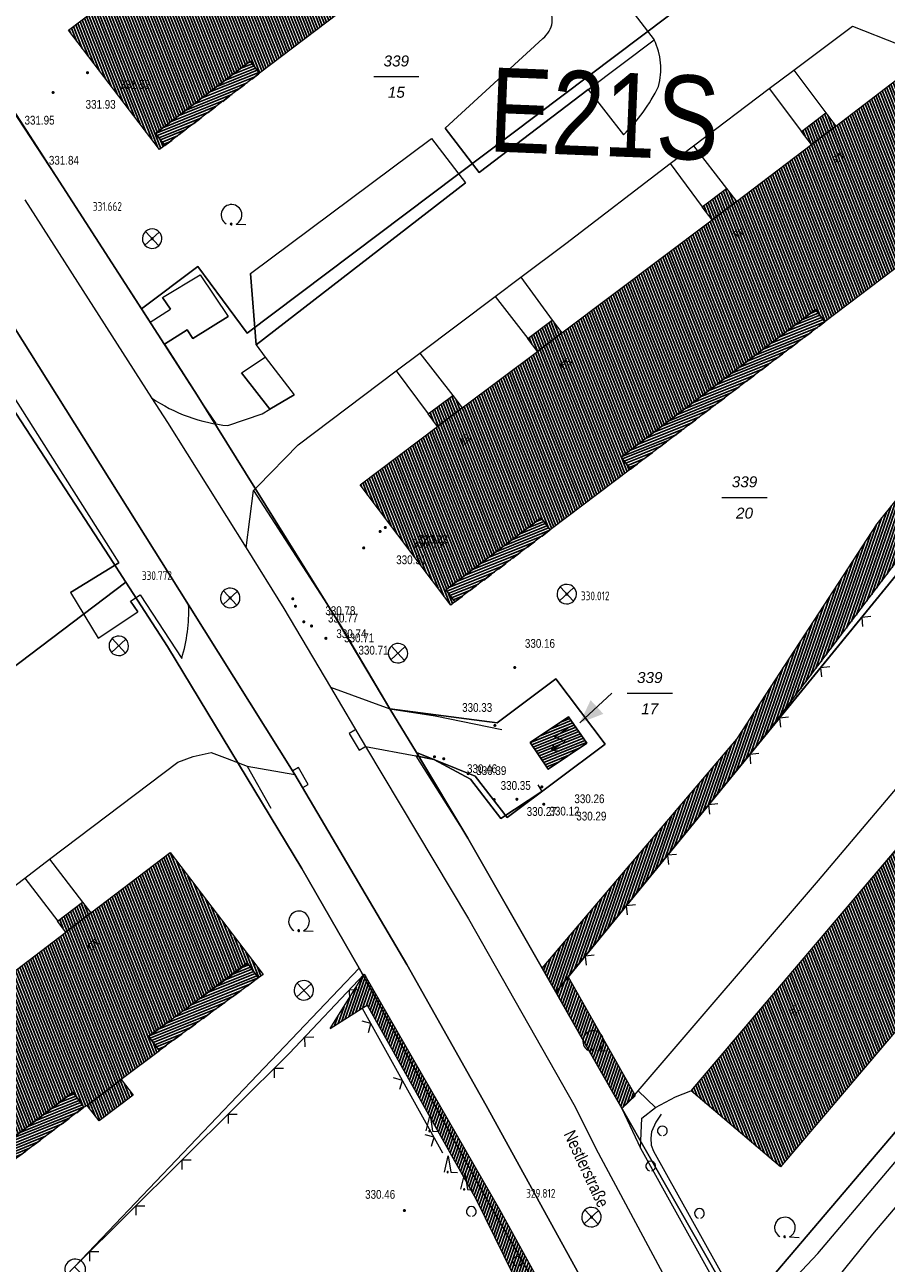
# Model space of a CAD drawing. Header units: metres. Extents: x 345144 to 348639, y 5629211 to 5635235.
# Tile 946 of 1056: x 347584 to 347650, y 5630982 to 5631077. Entities that reach past the tile are written whole.
import ezdxf
from ezdxf.enums import TextEntityAlignment as Align

# ---------------------------------------------------------------- set-up
doc = ezdxf.new("R2010")
doc.units = ezdxf.units.M
doc.header["$MEASUREMENT"] = 0
doc.linetypes.add('4_4', pattern=[1.4, 0.7, -0.7])
for name, color, linetype in [('011 Gebäude', 7, 'Continuous'), ('011 Gebäude Ausg.', 7, 'Continuous'), ('028 Geländeform', 7, 'Continuous'), ('028 Geländeform Ausg.', 7, 'Continuous'), ('065-066 Ver_Entsorgung', 7, 'Continuous'), ('065-066 Ver_Entsorgung Ausg.', 7, 'Continuous'), ('081-083 Topographie', 7, 'Continuous'), ('AX Flurstück', 7, 'Continuous'), ('AX Gebäude', 7, 'Continuous'), ('Blatt', 7, 'Continuous'), ('Definitionslinie', 7, 'Continuous'), ('MG Präsentationsobjekt - Linie', 7, 'Continuous'), ('Präsentationsobjekt -Text (punktförmig)', 7, 'Continuous'), ('Strasse Lokation', 7, 'Continuous')]:
    doc.layers.add(name, color=color, linetype=linetype)
doc.styles.add('ARIAL', font='arial.ttf', dxfattribs={"height": 1})
doc.styles.add('ARIALIT', font='ariali.ttf', dxfattribs={"height": 1})
doc.styles.add('DIN-6776-IT', font='txt', dxfattribs={"height": 1})
pattern_1 = [(201.882352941, (0, 0), (0.074540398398, -0.185590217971), [])]
pattern_2 = [(250.9552151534, (0, 0), (0.1890527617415, -0.065261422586), [])]
pattern_3 = [(111.5294117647, (0, 0), (-0.186045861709, -0.07339575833), [])]

# ---------------------------------------------------------------- blocks, each defined once
blk = doc.blocks.new('alk_3504_nrw')
at = {"color": 134, "lineweight": 5, "true_color": 0x00b2b2, "flags": 128}
for points in [[(-0.729333, -0.684), (-0.707333, -0.707333), (0.707333, 0.707333)], [(-0.707333, 0.707333), (0.707333, -0.707333)]]:
    blk.add_lwpolyline(points, dxfattribs=at)
at = {"color": 134, "lineweight": 5, "true_color": 0x00b2b2}
for start, end in [(90, -90), (-90, 90)]:
    blk.add_arc((0, 0), 1, start, end, dxfattribs=at)
blk = doc.blocks.new('alk_043x_nrw')
h = blk.add_hatch(color=7)
edge = h.paths.add_edge_path(flags=0)
edge.add_arc((0, 0), 1, 180, 360, ccw=False)
edge.add_arc((0, 0), 1, 0, 180, ccw=False)
blk = doc.blocks.new('alk_7100_nrwx2')
at = {"true_color": 0x2e2e2e}
h = blk.add_hatch(color=250, dxfattribs=at)
edge = h.paths.add_edge_path(flags=0)
edge.add_arc((0.024073, -0.597267), 0.057254, 180, 360, ccw=False)
edge.add_arc((0.024073, -0.597267), 0.057255, 0, 180, ccw=False)
at = {"color": 250, "lineweight": 5, "true_color": 0x2e2e2e, "flags": 128}
blk.add_lwpolyline([(0.349382, -0.597267), (1, -0.597267)], dxfattribs=at)
at = {"color": 250, "lineweight": 5, "true_color": 0x2e2e2e}
for centre, radius, start, end in [((0.024073, 0.012362), 0.690995, -61.91481688, -118.08518312), ((0.024073, -0.597267), 0.057255, 0, 180), ((0.024073, -0.597267), 0.057254, 180, 0)]:
    blk.add_arc(centre, radius, start, end, dxfattribs=at)
blk = doc.blocks.new('alk_7200_nrwx2')
at = {"true_color": 0x2e2e2e}
h = blk.add_hatch(color=250, dxfattribs=at)
edge = h.paths.add_edge_path(flags=0)
edge.add_arc((-0.020544, -0.388118), 0.055525, 180, 360, ccw=False)
edge.add_arc((-0.020544, -0.388118), 0.055525, 0, 180, ccw=False)
at = {"color": 250, "lineweight": 5, "true_color": 0x2e2e2e, "flags": 128}
blk.add_lwpolyline([(-0.298168, -0.388118), (-0.020544, 1), (0.257079, -0.388118), (0.812326, -0.388118)], dxfattribs=at)
blk.add_lwpolyline([(-0.298168, -0.388118), (-0.020544, 1), (0.257079, -0.388118), (0.812326, -0.388118)], dxfattribs=at)
at = {"color": 250, "lineweight": 5, "true_color": 0x2e2e2e}
for start, end in [(0, 180), (180, 0)]:
    blk.add_arc((-0.020544, -0.388118), 0.055525, start, end, dxfattribs=at)
blk = doc.blocks.new('swc_strasseneinlauf')
at = {"color": 7, "lineweight": 5, "flags": 128}
blk.add_lwpolyline([(-1, 0), (-1, -0.666667), (1, -0.666667), (1, 0)], dxfattribs=at)
blk = doc.blocks.new('alk_3444_nrwx0')
at = {"color": 7, "lineweight": 5, "flags": 128}
for points in [[(0, 0), (0, 0.625), (-0.375, 0.375), (-0.375, 1)], [(-0.15, 0.2), (0, 0), (0.15, 0.2)]]:
    blk.add_lwpolyline(points, dxfattribs=at)

msp = doc.modelspace()

# ---------------------------------------------------------------- hatches: boundary and pattern name
at = {"layer": '011 Gebäude', "true_color": 0x8f8f8f}
h = msp.add_hatch(dxfattribs=at)
h.set_pattern_fill('_USER', color=252, scale=0.2, angle=201.88235294, style=0, pattern_type=0)
h.set_pattern_definition(pattern_1)
h.paths.add_polyline_path([(347601.612, 5631073.006), (347594.329, 5631067.442), (347594.329, 5631067.442), (347593.611, 5631068.383), (347593.611, 5631068.383), (347600.896, 5631073.945), (347600.896, 5631073.945)], flags=0)
h = msp.add_hatch(dxfattribs=at)
h.set_pattern_fill('_USER', color=252, scale=0.2, angle=201.88235294, style=0, pattern_type=0)
h.set_pattern_definition(pattern_1)
h.paths.add_polyline_path([(347645.057, 5631053.886), (347630.106, 5631042.551), (347630.106, 5631042.551), (347629.391, 5631043.494), (347629.391, 5631043.494), (347644.342, 5631054.83), (347644.342, 5631054.83)], flags=0)
h = msp.add_hatch(dxfattribs=at)
h.set_pattern_fill('_USER', color=252, scale=0.2, angle=201.88235294, style=0, pattern_type=0)
h.set_pattern_definition(pattern_1)
h.paths.add_polyline_path([(347616.614, 5631032.35), (347615.914, 5631033.276), (347615.914, 5631033.276), (347623.241, 5631038.812), (347623.241, 5631038.812), (347623.942, 5631037.885), (347623.942, 5631037.885)], flags=0)
h = msp.add_hatch(dxfattribs=at)
h.set_pattern_fill('_USER', color=252, scale=0.2, angle=201.88235294, style=0, pattern_type=0)
h.set_pattern_definition(pattern_1)
h.paths.add_polyline_path([(347623.796, 5631019.496), (347622.415, 5631021.539), (347625.353, 5631023.528), (347626.758, 5631021.496)], flags=0)
h = msp.add_hatch(dxfattribs=at)
h.set_pattern_fill('_USER', color=252, scale=0.2, angle=201.88235294, style=0, pattern_type=0)
h.set_pattern_definition(pattern_1)
h.paths.add_polyline_path([(347601.517, 5631003.44), (347593.895, 5630997.848), (347593.895, 5630997.848), (347593.078, 5630998.956), (347593.078, 5630998.956), (347600.692, 5631004.562), (347600.692, 5631004.562)], flags=0)
h = msp.add_hatch(dxfattribs=at)
h.set_pattern_fill('_USER', color=252, scale=0.2, angle=201.88235294, style=0, pattern_type=0)
h.set_pattern_definition(pattern_1)
h.paths.add_polyline_path([(347588.112, 5630993.496), (347573.035, 5630982.105), (347573.035, 5630982.105), (347572.199, 5630983.201), (347572.199, 5630983.201), (347587.288, 5630994.649), (347587.288, 5630994.649)], flags=0)
at = {"layer": '028 Geländeform', "true_color": 0xb27500}
h = msp.add_hatch(dxfattribs=at)
h.set_pattern_fill('_USER', color=44, scale=0.2, angle=250.95521515, style=0, pattern_type=0)
h.set_pattern_definition(pattern_2)
h.paths.add_polyline_path([(347640.574, 5631022.204), (347625.338, 5631003.535), (347625.338, 5631003.535), (347630.441, 5630994.457), (347630.441, 5630994.457), (347629.459, 5630993.411), (347629.459, 5630993.411), (347627.515, 5630996.825), (347627.515, 5630996.825), (347624.367, 5631002.346), (347624.367, 5631002.346), (347623.317, 5631004.184), (347623.317, 5631004.184), (347638.28, 5631021.797), (347638.28, 5631021.797), (347649.076, 5631038.361), (347649.076, 5631038.361), (347671.283, 5631066.035), (347671.283, 5631066.035), (347675.767, 5631071.668), (347675.767, 5631071.668), (347686.435, 5631085.255), (347686.435, 5631085.255), (347684.793, 5631087.628), (347684.793, 5631087.628), (347683.219, 5631089.903), (347683.219, 5631089.903), (347685.709, 5631091.761), (347685.709, 5631091.761), (347687.533, 5631093.123), (347687.533, 5631093.123), (347688.948, 5631089.8), (347688.948, 5631089.8), (347690.342, 5631086.526), (347690.342, 5631086.526), (347690.443, 5631085.88), (347690.443, 5631085.88), (347690.415, 5631085.415), (347690.415, 5631085.415), (347690.38, 5631084.824), (347690.38, 5631084.824), (347690.126, 5631083.75), (347690.126, 5631083.75), (347689.855, 5631082.798), (347689.855, 5631082.798), (347689.48, 5631082.126), (347689.48, 5631082.126), (347688.796, 5631081.373), (347688.796, 5631081.373), (347686.577, 5631078.932), (347686.577, 5631078.932), (347680.019, 5631071.718), (347680.019, 5631071.718), (347668.871, 5631058.162), (347668.871, 5631058.162), (347662.284, 5631049.791), (347662.284, 5631049.791), (347655.766, 5631041.78), (347655.766, 5631041.78), (347651.384, 5631036.535), (347651.384, 5631036.535)], flags=0)
h = msp.add_hatch(dxfattribs=at)
h.set_pattern_fill('_USER', color=44, scale=0.2, angle=250.95521515, style=0, pattern_type=0)
h.set_pattern_definition(pattern_2)
h.paths.add_polyline_path([(347626.948, 5630968.682), (347625.478, 5630971.683), (347625.478, 5630971.683), (347623.274, 5630976.182), (347623.274, 5630976.182), (347618.237, 5630986.466), (347618.237, 5630986.466), (347609.874, 5631001.358), (347609.874, 5631001.358), (347609.502, 5631001.123), (347609.502, 5631001.123), (347607.04, 5630999.546), (347607.04, 5630999.546), (347609.657, 5631003.729), (347609.657, 5631003.729), (347609.801, 5631003.478), (347609.801, 5631003.478), (347611.46, 5631000.589), (347611.46, 5631000.589), (347620.044, 5630985.637), (347620.044, 5630985.637), (347626.649, 5630973.621), (347626.649, 5630973.621)], flags=0)
at = {"layer": 'AX Gebäude', "true_color": 0x4f4f4f}
h = msp.add_hatch(dxfattribs=at)
h.set_pattern_fill('_USER', color=251, scale=0.2, angle=111.52941176, style=0, pattern_type=0)
h.set_pattern_definition(pattern_3)
h.paths.add_polyline_path([(347594.81, 5631082.308), (347600.542, 5631086.639), (347602.434, 5631088.072), (347613.958, 5631096.824), (347615.9, 5631098.29), (347621.591, 5631102.584), (347623.488, 5631104.011), (347629.502, 5631108.558), (347636.473, 5631099.339), (347636.013, 5631098.993), (347635.3, 5631099.946), (347628.088, 5631094.542), (347628.799, 5631093.594), (347622.557, 5631088.897), (347621.825, 5631089.863), (347606.881, 5631078.543), (347607.615, 5631077.575), (347601.612, 5631073.006), (347600.896, 5631073.944), (347593.611, 5631068.382), (347594.329, 5631067.442), (347593.927, 5631067.135), (347586.925, 5631076.305), (347592.918, 5631080.88)], flags=0)
h = msp.add_hatch(dxfattribs=at)
h.set_pattern_fill('_USER', color=251, scale=0.2, angle=111.52941176, style=0, pattern_type=0)
h.set_pattern_definition(pattern_3)
h.paths.add_polyline_path([(347615.291, 5631045.852), (347617.17, 5631047.266), (347622.96, 5631051.615), (347624.847, 5631053.032), (347636.4, 5631061.725), (347638.268, 5631063.134), (347644.036, 5631067.518), (347645.901, 5631068.947), (347651.895, 5631073.526), (347658.876, 5631064.316), (347658.506, 5631064.038), (347657.787, 5631064.993), (347650.462, 5631059.469), (347651.18, 5631058.516), (347645.057, 5631053.886), (347644.342, 5631054.83), (347629.391, 5631043.494), (347630.106, 5631042.551), (347623.942, 5631037.885), (347623.241, 5631038.812), (347615.914, 5631033.276), (347616.614, 5631032.35), (347616.3, 5631032.113), (347609.331, 5631041.362)], flags=0)
h = msp.add_hatch(dxfattribs=at)
h.set_pattern_fill('_USER', color=251, scale=0.2, angle=111.52941176, style=0, pattern_type=0)
h.set_pattern_definition(pattern_3)
h.paths.add_polyline_path([(347643.266, 5631068.523), (347645.126, 5631069.958), (347645.901, 5631068.947), (347644.036, 5631067.518)], flags=0)
h = msp.add_hatch(dxfattribs=at)
h.set_pattern_fill('_USER', color=251, scale=0.2, angle=111.52941176, style=0, pattern_type=0)
h.set_pattern_definition(pattern_3)
h.paths.add_polyline_path([(347635.636, 5631062.739), (347637.505, 5631064.144), (347638.268, 5631063.134), (347636.4, 5631061.725)], flags=0)
h = msp.add_hatch(dxfattribs=at)
h.set_pattern_fill('_USER', color=251, scale=0.2, angle=111.52941176, style=0, pattern_type=0)
h.set_pattern_definition(pattern_3)
h.paths.add_polyline_path([(347622.216, 5631052.607), (347624.105, 5631054.021), (347624.847, 5631053.032), (347622.96, 5631051.615)], flags=0)
h = msp.add_hatch(dxfattribs=at)
h.set_pattern_fill('_USER', color=251, scale=0.2, angle=111.52941176, style=0, pattern_type=0)
h.set_pattern_definition(pattern_3)
h.paths.add_polyline_path([(347614.576, 5631046.803), (347616.454, 5631048.218), (347617.17, 5631047.266), (347615.291, 5631045.852)], flags=0)
h = msp.add_hatch(dxfattribs=at)
h.set_pattern_fill('_USER', color=251, scale=0.2, angle=111.52941176, style=0, pattern_type=0)
h.set_pattern_definition(pattern_3)
h.paths.add_polyline_path([(347634.767, 5630994.769), (347661.979, 5631026.807), (347668.843, 5631020.983), (347641.654, 5630988.915)], flags=0)
h = msp.add_hatch(dxfattribs=at)
h.set_pattern_fill('_USER', color=251, scale=0.2, angle=111.52941176, style=0, pattern_type=0)
h.set_pattern_definition(pattern_3)
h.paths.add_polyline_path([(347567.344, 5630992.258), (347579.112, 5631001.162), (347580.97, 5631002.578), (347586.727, 5631006.969), (347588.648, 5631008.434), (347594.733, 5631013.076), (347601.878, 5631003.71), (347601.528, 5631003.444), (347600.646, 5631004.607), (347593.11, 5630998.899), (347593.909, 5630997.845), (347590.979, 5630995.621), (347588.365, 5630993.637), (347588.13, 5630993.509), (347587.25, 5630994.661), (347572.217, 5630983.174), (347573.051, 5630982.085), (347570.01, 5630979.754), (347567.385, 5630977.739), (347566.757, 5630977.258), (347565.97, 5630978.283), (347558.722, 5630972.72), (347559.55, 5630971.641), (347559.144, 5630971.332), (347552.03, 5630980.697), (347557.854, 5630985.12), (347559.708, 5630986.515), (347565.54, 5630990.901)], flags=0)
h = msp.add_hatch(dxfattribs=at)
h.set_pattern_fill('_USER', color=251, scale=0.2, angle=111.52941176, style=0, pattern_type=0)
h.set_pattern_definition(pattern_3)
h.paths.add_polyline_path([(347586.727, 5631006.969), (347586.093, 5631007.8), (347588.014, 5631009.265), (347588.648, 5631008.434)], flags=0)
h = msp.add_hatch(dxfattribs=at)
h.set_pattern_fill('_USER', color=251, scale=0.2, angle=111.52941176, style=0, pattern_type=0)
h.set_pattern_definition(pattern_3)
h.paths.add_polyline_path([(347588.365, 5630993.637), (347590.979, 5630995.621), (347591.884, 5630994.429), (347589.271, 5630992.444)], flags=0)
at = {"layer": 'MG Präsentationsobjekt - Linie', "true_color": 0x5e5e5e}
msp.add_hatch(color=251, dxfattribs=at).paths.add_polyline_path([(347627.050182, 5631024.797803), (347628.031789, 5631023.744214), (347626.224, 5631023.044)], flags=0)

# ---------------------------------------------------------------- linework, layer by layer
at = {"layer": '011 Gebäude', "color": 251, "linetype": 'Continuous', "lineweight": 13, "true_color": 0x4f4f4f, "flags": 128}
for points in [[(347601.612, 5631073.006), (347594.329, 5631067.442), (347594.329, 5631067.442), (347593.611, 5631068.383), (347593.611, 5631068.383), (347600.896, 5631073.945), (347600.896, 5631073.945), (347601.612, 5631073.006)], [(347645.057, 5631053.886), (347630.106, 5631042.551), (347630.106, 5631042.551), (347629.391, 5631043.494), (347629.391, 5631043.494), (347644.342, 5631054.83), (347644.342, 5631054.83), (347645.057, 5631053.886)], [(347616.614, 5631032.35), (347615.914, 5631033.276), (347615.914, 5631033.276), (347623.241, 5631038.812), (347623.241, 5631038.812), (347623.942, 5631037.885), (347623.942, 5631037.885), (347616.614, 5631032.35)], [(347623.796, 5631019.496), (347622.415, 5631021.539), (347625.353, 5631023.528), (347626.758, 5631021.496), (347623.796, 5631019.496)], [(347601.517, 5631003.44), (347593.895, 5630997.848), (347593.895, 5630997.848), (347593.078, 5630998.956), (347593.078, 5630998.956), (347600.692, 5631004.562), (347600.692, 5631004.562), (347601.517, 5631003.44)], [(347588.112, 5630993.496), (347573.035, 5630982.105), (347573.035, 5630982.105), (347572.199, 5630983.201), (347572.199, 5630983.201), (347587.288, 5630994.649), (347587.288, 5630994.649), (347588.112, 5630993.496)]]:
    msp.add_lwpolyline(points, dxfattribs=at)
at = {"layer": '081-083 Topographie', "color": 7, "linetype": 'Continuous', "lineweight": 5, "flags": 128}
for points in [[(347631.996, 5630969.572), (347631.078, 5630971.685), (347631.078, 5630971.685), (347619.017, 5630993.619), (347619.017, 5630993.619), (347612.94, 5631004.465), (347612.94, 5631004.465), (347604.327, 5631019.087), (347604.327, 5631019.087), (347596.158, 5631032.126), (347596.158, 5631032.126), (347581.297, 5631055.771), (347581.297, 5631055.771), (347571.498, 5631070.376), (347571.498, 5631070.376), (347569.412, 5631073.488), (347569.412, 5631073.488), (347554.327, 5631096.194), (347554.327, 5631096.194), (347545.18, 5631109.15)], [(347635.502, 5631077.959), (347630.651, 5631084.248), (347630.651, 5631084.248), (347627.249, 5631081.693), (347627.249, 5631081.693), (347631.932, 5631075.567)], [(347625.338, 5631003.535), (347640.574, 5631022.204), (347640.574, 5631022.204), (347655.202, 5631040.126), (347655.202, 5631040.126), (347687.889, 5631080.179)], [(347642.662, 5631073.24), (347647.174, 5631076.629), (347647.174, 5631076.629), (347650.69, 5631075.249), (347650.69, 5631075.249), (347651.895, 5631073.526)], [(347626.851, 5631071.75), (347618.475, 5631065.362), (347618.475, 5631065.362), (347615.87, 5631068.775), (347615.87, 5631068.775), (347623.38, 5631075.682)], [(347626.851, 5631071.75), (347631.932, 5631075.567)], [(347580.127, 5631074.083), (347585.987, 5631065.056), (347585.987, 5631065.056), (347586.324, 5631064.538), (347586.324, 5631064.538), (347593.204, 5631053.874), (347593.204, 5631053.874), (347594.759, 5631054.853), (347594.759, 5631054.853), (347594.16, 5631055.767), (347594.16, 5631055.767), (347597.051, 5631057.513), (347597.051, 5631057.513), (347599.206, 5631054.294), (347599.206, 5631054.294), (347596.482, 5631052.599), (347596.482, 5631052.599), (347596.049, 5631053.264), (347596.049, 5631053.264), (347594.304, 5631052.17), (347594.304, 5631052.17), (347596.802, 5631048.246), (347596.802, 5631048.246), (347597.202, 5631047.618), (347597.202, 5631047.618), (347598.248, 5631046.075)], [(347640.786, 5631071.824), (347642.662, 5631073.24)], [(347642.662, 5631073.24), (347645.126, 5631069.958)], [(347626.851, 5631071.75), (347629.567, 5631068.261)], [(347634.965, 5631067.424), (347640.786, 5631071.824)], [(347640.786, 5631071.824), (347643.267, 5631068.523)], [(347600.912, 5631057.612), (347614.822, 5631067.993), (347614.822, 5631067.993), (347617.449, 5631064.566), (347617.449, 5631064.566), (347601.344, 5631052.108), (347601.344, 5631052.108), (347600.912, 5631057.612)], [(347633.169, 5631066.073), (347634.965, 5631067.424)], [(347634.965, 5631067.424), (347637.505, 5631064.144)], [(347621.693, 5631057.313), (347625.153, 5631059.909), (347625.153, 5631059.909), (347633.169, 5631066.073)], [(347633.169, 5631066.073), (347635.637, 5631062.739)], [(347583.566, 5631063.265), (347593.317, 5631048.033), (347593.317, 5631048.033), (347594.53, 5631046.143), (347594.53, 5631046.143), (347600.585, 5631036.499), (347600.585, 5631036.499), (347603.476, 5631031.835), (347603.476, 5631031.835), (347607.049, 5631025.804), (347607.049, 5631025.804), (347609.748, 5631021.233), (347609.748, 5631021.233), (347617.662, 5631007.986), (347617.662, 5631007.986), (347625.869, 5630993.53), (347625.869, 5630993.53), (347627.455, 5630990.329), (347627.455, 5630990.329), (347634.875, 5630976.454)], [(347630.718, 5630994.752), (347644.572, 5631010.933), (347644.572, 5631010.933), (347660.662, 5631029.952), (347660.662, 5631029.952), (347658.292, 5631031.955), (347658.292, 5631031.955), (347659.968, 5631033.95), (347659.968, 5631033.95), (347659.214, 5631034.576), (347659.214, 5631034.576), (347662.822, 5631038.875), (347662.822, 5631038.875), (347663.892, 5631037.951), (347663.892, 5631037.951), (347668.6, 5631043.478), (347668.6, 5631043.478), (347684.429, 5631062.253), (347684.429, 5631062.253), (347687.445, 5631059.672), (347687.445, 5631059.672), (347686.493, 5631058.535)], [(347576.746, 5631057.478), (347590.797, 5631035.368), (347590.797, 5631035.368), (347587.073, 5631033.086), (347587.073, 5631033.086), (347589.204, 5631029.56), (347589.204, 5631029.56), (347592.259, 5631031.579), (347592.259, 5631031.579), (347591.694, 5631032.403), (347591.694, 5631032.403), (347592.422, 5631032.892), (347592.422, 5631032.892), (347595.626, 5631028.008)], [(347619.719, 5631055.836), (347621.693, 5631057.313)], [(347621.693, 5631057.313), (347624.105, 5631054.021)], [(347613.938, 5631051.483), (347619.719, 5631055.836)], [(347619.719, 5631055.836), (347622.216, 5631052.607)], [(347642.087, 5630975.894), (347642.918, 5630976.53), (347642.918, 5630976.53), (347648.728, 5630983.746), (347648.728, 5630983.746), (347697.841, 5631041.567), (347697.841, 5631041.567), (347703.45, 5631048.324), (347703.45, 5631048.324), (347704.644, 5631049.367), (347704.644, 5631049.367), (347706.457, 5631050.773), (347706.457, 5631050.773), (347707.468, 5631051.331), (347707.468, 5631051.331), (347708.342, 5631051.814), (347708.342, 5631051.814), (347711.316, 5631053.081), (347711.316, 5631053.081), (347712.352, 5631053.795)], [(347601.344, 5631052.108), (347602.051, 5631051.163)], [(347602.399, 5631047.168), (347600.232, 5631049.957), (347600.232, 5631049.957), (347602.051, 5631051.163)], [(347602.051, 5631051.163), (347604.259, 5631048.268), (347604.259, 5631048.268), (347602.399, 5631047.168)], [(347612.113, 5631050.117), (347613.938, 5631051.483)], [(347613.938, 5631051.483), (347616.454, 5631048.218)], [(347601.139, 5631040.907), (347601.483, 5631041.26), (347601.483, 5631041.26), (347604.576, 5631044.44), (347604.576, 5631044.44), (347612.113, 5631050.117)], [(347612.113, 5631050.117), (347614.575, 5631046.803)], [(347599.176, 5631045.907), (347601.802, 5631046.807), (347601.802, 5631046.807), (347602.399, 5631047.168)], [(347600.585, 5631036.499), (347601.139, 5631040.907)], [(347601.139, 5631040.907), (347607.36, 5631031.276), (347607.36, 5631031.276), (347607.811, 5631030.578), (347607.811, 5631030.578), (347611.633, 5631024.138)], [(347607.049, 5631025.804), (347611.633, 5631024.138)], [(347611.633, 5631024.138), (347615.116, 5631023.599), (347615.116, 5631023.599), (347620.221, 5631022.541)], [(347585.477, 5631012.576), (347595.325, 5631020.029), (347595.325, 5631020.029), (347596.502, 5631020.463), (347596.502, 5631020.463), (347597.888, 5631020.772), (347597.888, 5631020.772), (347599.13, 5631020.304), (347599.13, 5631020.304), (347600.663, 5631019.72)], [(347609.748, 5631021.233), (347613.62, 5631020.506)], [(347600.663, 5631019.72), (347602.467, 5631016.491)], [(347600.663, 5631019.72), (347604.327, 5631019.087)], [(347613.62, 5631020.506), (347617.603, 5631014.189), (347617.603, 5631014.189), (347623.317, 5631004.184)], [(347623.003, 5631018.282), (347623.312, 5631017.772), (347623.312, 5631017.772), (347620.146, 5631015.705), (347620.146, 5631015.705), (347617.831, 5631018.721), (347617.831, 5631018.721), (347615, 5631020.224), (347615, 5631020.224), (347613.62, 5631020.506)], [(347629.459, 5630993.411), (347630.875, 5630990.34), (347630.875, 5630990.34), (347636.96, 5630979.412), (347636.96, 5630979.412), (347637.393, 5630978.558), (347637.393, 5630978.558), (347638.144, 5630977.874), (347638.144, 5630977.874), (347639.382, 5630977.428), (347639.382, 5630977.428), (347641.212, 5630978.746), (347641.212, 5630978.746), (347644.526, 5630982.251), (347644.526, 5630982.251), (347674.672, 5631017.913)], [(347583.572, 5631011.103), (347585.477, 5631012.576)], [(347585.477, 5631012.576), (347588.011, 5631009.268)], [(347577.801, 5631006.757), (347583.572, 5631011.103)], [(347583.572, 5631011.103), (347586.095, 5631007.794)], [(347587.385, 5630981.223), (347603.895, 5630997.619), (347603.895, 5630997.619), (347609.657, 5631003.729)], [(347609.502, 5631001.123), (347615.681, 5630989.989)], [(347629.459, 5630993.411), (347630.492, 5630994.399)], [(347630.441, 5630994.457), (347630.718, 5630994.752)], [(347630.718, 5630994.752), (347632.045, 5630993.483)], [(347632.045, 5630993.483), (347633.587, 5630994.295), (347633.587, 5630994.295), (347634.766, 5630994.769)], [(347630.875, 5630990.34), (347630.988, 5630992.654), (347630.988, 5630992.654), (347632.045, 5630993.483)], [(347632.483, 5630992.961), (347632.051, 5630992.348), (347632.051, 5630992.348), (347631.719, 5630991.618), (347631.719, 5630991.618), (347631.676, 5630991.114), (347631.676, 5630991.114), (347631.715, 5630990.569), (347631.715, 5630990.569), (347631.894, 5630990.111), (347631.894, 5630990.111), (347637.628, 5630979.822)], [(347618.237, 5630986.466), (347623.274, 5630976.182), (347623.274, 5630976.182), (347625.478, 5630971.683), (347625.478, 5630971.683), (347626.948, 5630968.682), (347626.948, 5630968.682), (347627.1, 5630967.421), (347627.1, 5630967.421), (347626.234, 5630965.744), (347626.234, 5630965.744), (347617.469, 5630956.479)]]:
    msp.add_lwpolyline(points, dxfattribs=at)
at = {"layer": '081-083 Topographie', "color": 7, "linetype": 'Continuous', "lineweight": 5}
for centre, radius, start, end in [((347622.249, 5631077.158), 1.859499, -52.53849222, 37.65877419), ((347627.363, 5631073.336), 5.084762, -15.40830239, 26.02582456), ((347620.412, 5631077.733), 13.173185, -45.97498303, -25.87062625), ((347600.498, 5631058.687), 12.848131, -123.98072448, -95.9058352), ((347583.783, 5631031.633), 12.385365, -17.01872012, 2.28136485)]:
    msp.add_arc(centre, radius, start, end, dxfattribs=at)
at = {"layer": 'AX Flurstück', "color": 8, "linetype": 'Continuous', "lineweight": 13, "true_color": 0x808080, "flags": 128}
for points in [[(347632.888, 5630970.938), (347628.609, 5630966.688), (347628.601, 5630969.262), (347625.54, 5630975.172), (347618.935, 5630986.645), (347609.273, 5631004.2), (347604.86, 5631011.854), (347594.527, 5631028.935), (347591.335, 5631033.868), (347590.073, 5631035.81), (347567.306, 5631070.728), (347542.183, 5631109.263), (347528.753, 5631128.259), (347515.469, 5631146.562), (347466.217, 5631207.86)], [(347507.077, 5631174.492), (347515.417, 5631163.756), (347519.335, 5631158.713), (347531.644, 5631142.953), (347543.644, 5631126.996), (347548.092, 5631120.711), (347555.228, 5631110.655), (347566.608, 5631094.192), (347569.862, 5631089.316), (347577.742, 5631077.619), (347585.988, 5631065.056), (347592.549, 5631054.883), (347596.802, 5631048.246), (347607.36, 5631031.276), (347611.634, 5631024.137), (347613.658, 5631020.763), (347617.604, 5631014.189), (347624.367, 5631002.346), (347627.515, 5630996.825), (347637.357, 5630979.544), (347639.098, 5630978.232), (347632.888, 5630970.938)], [(347578.833, 5631087.231), (347625.947, 5631123.512), (347636.082, 5631106.48), (347647.163, 5631088.078), (347600.658, 5631053.012), (347596.874, 5631058.139), (347592.549, 5631054.883), (347585.988, 5631065.056), (347577.742, 5631077.619), (347569.862, 5631089.316), (347574.458, 5631092.362), (347578.833, 5631087.231)], [(347688.617, 5631081.07), (347655.201, 5631040.126), (347624.367, 5631002.346), (347617.604, 5631014.189), (347613.658, 5631020.763), (347618.177, 5631018.948), (347620.64, 5631015.766), (347628.164, 5631021.415), (347624.366, 5631026.442), (347619.875, 5631023.052), (347611.634, 5631024.137), (347607.36, 5631031.276), (347596.802, 5631048.246), (347592.549, 5631054.883), (347596.874, 5631058.139), (347600.658, 5631053.012), (347647.163, 5631088.078)], [(347567.306, 5631070.728), (347590.073, 5631035.81), (347591.335, 5631033.868), (347533.332, 5630989.923), (347506.231, 5631030.26), (347567.306, 5631070.728)], [(347639.098, 5630978.232), (347668.806, 5631013.169), (347675.941, 5631021.886), (347706.525, 5631057.578), (347713.777, 5631047.406), (347714.335, 5631046.613), (347678.682, 5631004.783), (347658.601, 5630981.172)], [(347655.201, 5631040.126), (347675.941, 5631021.886), (347668.806, 5631013.169), (347639.098, 5630978.232), (347637.357, 5630979.544), (347627.515, 5630996.825), (347624.367, 5631002.346), (347655.201, 5631040.126)], [(347533.332, 5630989.923), (347591.335, 5631033.868), (347594.527, 5631028.935), (347604.86, 5631011.854), (347609.273, 5631004.2), (347587.384, 5630981.222), (347558.979, 5630951.746), (347533.332, 5630989.923)], [(347624.366, 5631026.442), (347628.164, 5631021.415), (347620.64, 5631015.766), (347618.177, 5631018.948), (347613.658, 5631020.763), (347611.634, 5631024.137), (347619.875, 5631023.052), (347624.366, 5631026.442)], [(347610.723, 5630958.544), (347587.384, 5630981.222), (347609.273, 5631004.2)], [(347609.273, 5631004.2), (347618.935, 5630986.645), (347625.54, 5630975.172), (347628.601, 5630969.262), (347628.609, 5630966.688), (347611.064, 5630947.77)]]:
    msp.add_lwpolyline(points, dxfattribs=at)
at = {"layer": 'AX Gebäude', "color": 7, "linetype": 'Continuous', "lineweight": 5, "flags": 128}
for points in [[(347607.615, 5631077.575), (347601.612, 5631073.006), (347600.896, 5631073.944), (347593.611, 5631068.382), (347594.329, 5631067.442), (347593.927, 5631067.135), (347586.925, 5631076.305), (347592.918, 5631080.88)], [(347615.291, 5631045.852), (347617.17, 5631047.266), (347622.96, 5631051.615), (347624.847, 5631053.032), (347636.4, 5631061.725), (347638.268, 5631063.134), (347644.036, 5631067.518), (347645.901, 5631068.947), (347651.895, 5631073.526)], [(347643.266, 5631068.523), (347645.126, 5631069.958), (347645.901, 5631068.947), (347644.036, 5631067.518), (347643.266, 5631068.523)], [(347635.636, 5631062.739), (347637.505, 5631064.144), (347638.268, 5631063.134), (347636.4, 5631061.725), (347635.636, 5631062.739)], [(347651.18, 5631058.516), (347645.057, 5631053.886), (347644.342, 5631054.83), (347629.391, 5631043.494), (347630.106, 5631042.551), (347623.942, 5631037.885), (347623.241, 5631038.812), (347615.914, 5631033.276), (347616.614, 5631032.35), (347616.3, 5631032.113), (347609.331, 5631041.362), (347615.291, 5631045.852)], [(347622.216, 5631052.607), (347624.105, 5631054.021), (347624.847, 5631053.032), (347622.96, 5631051.615), (347622.216, 5631052.607)], [(347614.576, 5631046.803), (347616.454, 5631048.218), (347617.17, 5631047.266), (347615.291, 5631045.852), (347614.576, 5631046.803)], [(347634.767, 5630994.769), (347661.979, 5631026.807), (347668.843, 5631020.983), (347641.654, 5630988.915), (347634.767, 5630994.769)], [(347567.344, 5630992.258), (347579.112, 5631001.162), (347580.97, 5631002.578), (347586.727, 5631006.969), (347588.648, 5631008.434), (347594.733, 5631013.076), (347601.878, 5631003.71), (347601.528, 5631003.444), (347600.646, 5631004.607), (347593.11, 5630998.899), (347593.909, 5630997.845), (347590.979, 5630995.621), (347588.365, 5630993.637), (347588.13, 5630993.509), (347587.25, 5630994.661), (347572.217, 5630983.174), (347573.051, 5630982.085), (347570.01, 5630979.754)], [(347586.727, 5631006.969), (347586.093, 5631007.8), (347588.014, 5631009.265), (347588.648, 5631008.434), (347586.727, 5631006.969)], [(347588.365, 5630993.637), (347590.979, 5630995.621), (347591.884, 5630994.429), (347589.271, 5630992.444), (347588.365, 5630993.637)]]:
    msp.add_lwpolyline(points, dxfattribs=at)
at = {"layer": 'Definitionslinie', "color": 7, "linetype": 'Continuous', "lineweight": 5, "flags": 128}
for points in [[(347627.249, 5631081.693), (347631.932, 5631075.567)], [(347642.662, 5631073.24), (347647.174, 5631076.629)], [(347647.174, 5631076.629), (347650.69, 5631075.249)], [(347615.87, 5631068.775), (347623.38, 5631075.682)], [(347626.851, 5631071.75), (347631.932, 5631075.567)], [(347580.127, 5631074.083), (347585.987, 5631065.056)], [(347640.786, 5631071.824), (347642.662, 5631073.24)], [(347642.662, 5631073.24), (347645.126, 5631069.958)], [(347618.475, 5631065.362), (347626.851, 5631071.75)], [(347626.851, 5631071.75), (347629.567, 5631068.261)], [(347634.965, 5631067.424), (347640.786, 5631071.824)], [(347640.786, 5631071.824), (347643.267, 5631068.523)], [(347615.87, 5631068.775), (347618.475, 5631065.362)], [(347600.912, 5631057.612), (347614.822, 5631067.993)], [(347614.822, 5631067.993), (347617.449, 5631064.566)], [(347633.169, 5631066.073), (347634.965, 5631067.424)], [(347634.965, 5631067.424), (347637.505, 5631064.144)], [(347625.153, 5631059.909), (347633.169, 5631066.073)], [(347633.169, 5631066.073), (347635.637, 5631062.739)], [(347585.987, 5631065.056), (347586.324, 5631064.538)], [(347586.324, 5631064.538), (347593.204, 5631053.874)], [(347601.344, 5631052.108), (347617.449, 5631064.566)], [(347583.566, 5631063.265), (347593.317, 5631048.033)], [(347621.693, 5631057.313), (347625.153, 5631059.909)], [(347576.746, 5631057.478), (347590.797, 5631035.368)], [(347594.16, 5631055.767), (347597.051, 5631057.513)], [(347597.051, 5631057.513), (347599.206, 5631054.294)], [(347600.912, 5631057.612), (347601.344, 5631052.108)], [(347619.719, 5631055.836), (347621.693, 5631057.313)], [(347621.693, 5631057.313), (347624.105, 5631054.021)], [(347613.938, 5631051.483), (347619.719, 5631055.836)], [(347619.719, 5631055.836), (347622.216, 5631052.607)], [(347581.297, 5631055.771), (347596.158, 5631032.126)], [(347593.204, 5631053.874), (347594.759, 5631054.853)], [(347594.16, 5631055.767), (347594.759, 5631054.853)], [(347596.482, 5631052.599), (347599.206, 5631054.294)], [(347594.304, 5631052.17), (347596.049, 5631053.264)], [(347596.049, 5631053.264), (347596.482, 5631052.599)], [(347594.304, 5631052.17), (347596.802, 5631048.246)], [(347601.344, 5631052.108), (347602.051, 5631051.163)], [(347600.232, 5631049.957), (347602.051, 5631051.163)], [(347602.051, 5631051.163), (347604.259, 5631048.268)], [(347612.113, 5631050.117), (347613.938, 5631051.483)], [(347613.938, 5631051.483), (347616.454, 5631048.218)], [(347604.576, 5631044.44), (347612.113, 5631050.117)], [(347612.113, 5631050.117), (347614.575, 5631046.803)], [(347600.232, 5631049.957), (347602.399, 5631047.168)], [(347596.802, 5631048.246), (347597.202, 5631047.618)], [(347602.399, 5631047.168), (347604.259, 5631048.268)], [(347593.317, 5631048.033), (347594.53, 5631046.143)], [(347597.202, 5631047.618), (347598.248, 5631046.075)], [(347599.176, 5631045.907), (347601.802, 5631046.807)], [(347601.802, 5631046.807), (347602.399, 5631047.168)], [(347594.53, 5631046.143), (347600.585, 5631036.499)], [(347601.483, 5631041.26), (347604.576, 5631044.44)], [(347648.728, 5630983.746), (347697.841, 5631041.567)], [(347600.585, 5631036.499), (347601.139, 5631040.907)], [(347601.139, 5631040.907), (347601.483, 5631041.26)], [(347601.139, 5631040.907), (347607.36, 5631031.276)], [(347640.574, 5631022.204), (347655.202, 5631040.126)], [(347600.585, 5631036.499), (347603.476, 5631031.835)], [(347587.073, 5631033.086), (347590.797, 5631035.368)], [(347587.073, 5631033.086), (347589.204, 5631029.56)], [(347591.694, 5631032.403), (347592.422, 5631032.892)], [(347591.694, 5631032.403), (347592.259, 5631031.579)], [(347592.422, 5631032.892), (347595.626, 5631028.008)], [(347596.158, 5631032.126), (347604.327, 5631019.087)], [(347589.204, 5631029.56), (347592.259, 5631031.579)], [(347603.476, 5631031.835), (347607.049, 5631025.804)], [(347607.36, 5631031.276), (347607.811, 5631030.578)], [(347648.592, 5631031.236), (347647.888, 5631031.165), (347647.959, 5631030.461)], [(347648.592, 5631031.236), (347647.888, 5631031.165), (347647.959, 5631030.461)], [(347607.811, 5631030.578), (347611.633, 5631024.138)], [(347644.572, 5631010.933), (347660.662, 5631029.952)], [(347645.43, 5631027.363), (347644.726, 5631027.291), (347644.798, 5631026.588)], [(347645.43, 5631027.363), (347644.726, 5631027.291), (347644.798, 5631026.588)], [(347607.049, 5631025.804), (347609.748, 5631021.233)], [(347607.049, 5631025.804), (347611.633, 5631024.138)], [(347611.633, 5631024.138), (347615.116, 5631023.599)], [(347615.116, 5631023.599), (347620.221, 5631022.541)], [(347642.268, 5631023.489), (347641.565, 5631023.418), (347641.636, 5631022.714)], [(347642.268, 5631023.489), (347641.565, 5631023.418), (347641.636, 5631022.714)], [(347625.338, 5631003.535), (347640.574, 5631022.204)], [(347596.502, 5631020.463), (347597.888, 5631020.772)], [(347597.888, 5631020.772), (347599.13, 5631020.304)], [(347609.748, 5631021.233), (347617.662, 5631007.986)], [(347609.748, 5631021.233), (347613.62, 5631020.506)], [(347639.982, 5631020.688), (347639.279, 5631020.617), (347639.35, 5631019.913)], [(347639.982, 5631020.688), (347639.279, 5631020.617), (347639.35, 5631019.913)], [(347585.477, 5631012.576), (347595.325, 5631020.029)], [(347595.325, 5631020.029), (347596.502, 5631020.463)], [(347599.13, 5631020.304), (347600.663, 5631019.72)], [(347600.663, 5631019.72), (347602.467, 5631016.491)], [(347600.663, 5631019.72), (347604.327, 5631019.087)], [(347613.62, 5631020.506), (347617.603, 5631014.189)], [(347613.62, 5631020.506), (347615, 5631020.224)], [(347615, 5631020.224), (347617.831, 5631018.721)], [(347604.327, 5631019.087), (347612.94, 5631004.465)], [(347617.831, 5631018.721), (347620.146, 5631015.705)], [(347620.146, 5631015.705), (347623.312, 5631017.772)], [(347623.003, 5631018.282), (347623.312, 5631017.772)], [(347644.526, 5630982.251), (347674.672, 5631017.913)], [(347636.821, 5631016.814), (347636.117, 5631016.743), (347636.189, 5631016.04)], [(347636.821, 5631016.814), (347636.117, 5631016.743), (347636.189, 5631016.04)], [(347617.603, 5631014.189), (347623.317, 5631004.184)], [(347633.66, 5631012.941), (347632.956, 5631012.87), (347633.027, 5631012.166)], [(347633.66, 5631012.941), (347632.956, 5631012.87), (347633.027, 5631012.166)], [(347583.572, 5631011.103), (347585.477, 5631012.576)], [(347585.477, 5631012.576), (347588.011, 5631009.268)], [(347577.801, 5631006.757), (347583.572, 5631011.103)], [(347583.572, 5631011.103), (347586.095, 5631007.794)], [(347630.718, 5630994.752), (347644.572, 5631010.933)], [(347630.498, 5631009.067), (347629.795, 5631008.996), (347629.866, 5631008.292)], [(347630.498, 5631009.067), (347629.795, 5631008.996), (347629.866, 5631008.292)], [(347617.662, 5631007.986), (347625.869, 5630993.53)], [(347612.94, 5631004.465), (347619.017, 5630993.619)], [(347627.337, 5631005.193), (347626.633, 5631005.122), (347626.704, 5631004.419)], [(347627.337, 5631005.193), (347626.633, 5631005.122), (347626.704, 5631004.419)], [(347603.895, 5630997.619), (347609.657, 5631003.729)], [(347609.198, 5631002.514), (347608.491, 5631002.493), (347608.512, 5631001.786)], [(347609.198, 5631002.514), (347608.491, 5631002.493), (347608.512, 5631001.786)], [(347609.502, 5631001.123), (347615.681, 5630989.989)], [(347609.971, 5630999.248), (347610.165, 5630999.928), (347609.485, 5631000.122)], [(347609.971, 5630999.248), (347610.165, 5630999.928), (347609.485, 5631000.122)], [(347605.768, 5630998.876), (347605.061, 5630998.855), (347605.082, 5630998.148)], [(347605.768, 5630998.876), (347605.061, 5630998.855), (347605.082, 5630998.148)], [(347587.385, 5630981.223), (347603.895, 5630997.619)], [(347603.443, 5630996.465), (347602.736, 5630996.468), (347602.733, 5630995.76)], [(347603.443, 5630996.465), (347602.736, 5630996.468), (347602.733, 5630995.76)], [(347612.397, 5630994.876), (347612.591, 5630995.556), (347611.912, 5630995.751)], [(347612.397, 5630994.876), (347612.591, 5630995.556), (347611.912, 5630995.751)], [(347629.459, 5630993.411), (347630.492, 5630994.399)], [(347630.441, 5630994.457), (347630.718, 5630994.752)], [(347630.718, 5630994.752), (347632.045, 5630993.483)], [(347632.045, 5630993.483), (347633.587, 5630994.295)], [(347633.587, 5630994.295), (347634.766, 5630994.769)], [(347599.895, 5630992.942), (347599.188, 5630992.944), (347599.185, 5630992.237)], [(347599.895, 5630992.942), (347599.188, 5630992.944), (347599.185, 5630992.237)], [(347619.017, 5630993.619), (347631.078, 5630971.685)], [(347625.869, 5630993.53), (347627.455, 5630990.329)], [(347629.459, 5630993.411), (347630.875, 5630990.34)], [(347630.988, 5630992.654), (347632.045, 5630993.483)], [(347630.875, 5630990.34), (347630.988, 5630992.654)], [(347614.823, 5630990.504), (347615.018, 5630991.184), (347614.338, 5630991.379)], [(347614.823, 5630990.504), (347615.018, 5630991.184), (347614.338, 5630991.379)], [(347627.455, 5630990.329), (347634.875, 5630976.454)], [(347630.875, 5630990.34), (347636.96, 5630979.412)], [(347596.347, 5630989.419), (347595.64, 5630989.421), (347595.638, 5630988.714)], [(347596.347, 5630989.419), (347595.64, 5630989.421), (347595.638, 5630988.714)], [(347592.799, 5630985.895), (347592.092, 5630985.898), (347592.09, 5630985.191)], [(347592.799, 5630985.895), (347592.092, 5630985.898), (347592.09, 5630985.191)], [(347642.918, 5630976.53), (347648.728, 5630983.746)], [(347589.252, 5630982.372), (347588.544, 5630982.374), (347588.542, 5630981.667)], [(347589.252, 5630982.372), (347588.544, 5630982.374), (347588.542, 5630981.667)], [(347641.212, 5630978.746), (347644.526, 5630982.251)]]:
    msp.add_lwpolyline(points, dxfattribs=at)
at = {"layer": 'Definitionslinie', "color": 250, "linetype": '4_4', "lineweight": 5, "true_color": 0x2e2e2e, "flags": 128}
for points in [[(347594.329, 5631067.442), (347601.612, 5631073.006)], [(347630.106, 5631042.551), (347645.057, 5631053.886)], [(347616.614, 5631032.35), (347623.942, 5631037.885)], [(347593.895, 5630997.848), (347601.517, 5631003.44)], [(347573.035, 5630982.105), (347588.112, 5630993.496)]]:
    msp.add_lwpolyline(points, dxfattribs=at)
at = {"layer": 'Definitionslinie', "color": 44, "linetype": 'Continuous', "lineweight": 5, "true_color": 0xb27500, "flags": 128}
for points in [[(347649.076, 5631038.361), (347671.283, 5631066.035)], [(347638.28, 5631021.797), (347649.076, 5631038.361)], [(347640.574, 5631022.204), (347651.384, 5631036.535)], [(347623.317, 5631004.184), (347638.28, 5631021.797)], [(347625.338, 5631003.535), (347640.574, 5631022.204)], [(347607.04, 5630999.546), (347609.657, 5631003.729)], [(347609.657, 5631003.729), (347609.801, 5631003.478)], [(347609.801, 5631003.478), (347611.46, 5631000.589)], [(347623.317, 5631004.184), (347624.367, 5631002.346)], [(347625.338, 5631003.535), (347630.441, 5630994.457)], [(347624.367, 5631002.346), (347627.515, 5630996.825)], [(347607.04, 5630999.546), (347609.502, 5631001.123)], [(347609.502, 5631001.123), (347609.874, 5631001.358)], [(347609.874, 5631001.358), (347618.237, 5630986.466)], [(347611.46, 5631000.589), (347620.044, 5630985.637)], [(347627.515, 5630996.825), (347629.459, 5630993.411)], [(347629.459, 5630993.411), (347630.441, 5630994.457)], [(347618.237, 5630986.466), (347623.274, 5630976.182), (347623.274, 5630976.182), (347625.478, 5630971.683), (347625.478, 5630971.683), (347626.948, 5630968.682)], [(347620.044, 5630985.637), (347626.649, 5630973.621)]]:
    msp.add_lwpolyline(points, dxfattribs=at)
at = {"layer": 'Definitionslinie', "color": 250, "linetype": 'Continuous', "lineweight": 13, "true_color": 0x2e2e2e, "flags": 128}
msp.add_lwpolyline([(347623.796, 5631019.496), (347626.758, 5631021.496), (347625.353, 5631023.528), (347622.415, 5631021.539), (347623.796, 5631019.496)], dxfattribs=at)
at = {"layer": 'Definitionslinie', "color": 7, "linetype": 'Continuous', "lineweight": 5}
for centre, radius, start, end in [((347622.249, 5631077.158), 1.859499, -52.53849222, 37.65877419), ((347627.363, 5631073.336), 5.084597, -15.40830239, 26.02582456), ((347620.412, 5631077.733), 13.173185, -45.97498303, -25.87062625), ((347600.498, 5631058.687), 12.848131, -123.98072448, -95.9058352), ((347583.783, 5631031.633), 12.385365, -17.01872012, 2.28136485), ((347632.568, 5630991.673), 0.374771, -74.99964675, -105.00035326), ((347632.568, 5630991.673), 0.374771, -74.99964675, -105.00035326), ((347631.672, 5630988.969), 0.374771, -74.99964671, -105.0003533), ((347631.672, 5630988.969), 0.374771, -74.99964671, -105.0003533), ((347617.883, 5630985.484), 0.374771, -74.9996467, -105.00035329), ((347617.883, 5630985.484), 0.374771, -74.9996467, -105.00035329), ((347635.416, 5630985.331), 0.374771, -74.99964675, -105.00035326), ((347635.416, 5630985.331), 0.374771, -74.99964675, -105.00035326), ((347621.43, 5630981.654), 0.374771, -74.9996467, -105.0003533), ((347621.43, 5630981.654), 0.374771, -74.9996467, -105.0003533)]:
    msp.add_arc(centre, radius, start, end, dxfattribs=at)
at = {"layer": 'MG Präsentationsobjekt - Linie', "color": 251, "linetype": 'Continuous', "lineweight": 13, "true_color": 0x5e5e5e, "flags": 128}
msp.add_lwpolyline([(347626.224, 5631023.044), (347628.683, 5631025.335)], dxfattribs=at)
at = {"layer": 'Präsentationsobjekt -Text (punktförmig)', "color": 251, "linetype": 'Continuous', "lineweight": 13, "true_color": 0x5e5e5e, "flags": 128}
for points in [[(347610.3794, 5631072.74452), (347613.8606, 5631072.74452)], [(347637.1384, 5631040.38552), (347640.6196, 5631040.38552)], [(347629.8564, 5631025.33452), (347633.3376, 5631025.33452)]]:
    msp.add_lwpolyline(points, dxfattribs=at)

# ---------------------------------------------------------------- block references
at = {"layer": '011 Gebäude Ausg.', "xscale": 2, "yscale": 2, "rotation": -57.31531737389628}
msp.add_blockref('alk_3444_nrwx0', (347624.046, 5631020.948), dxfattribs=at)
at = {"layer": '028 Geländeform', "xscale": 0.125, "yscale": 0.125}
for p in [(347588.39, 5631073.047), (347585.74, 5631071.523), (347610.875, 5631037.769), (347611.275, 5631038.072), (347609.612, 5631036.505), (347604.163, 5631032.593), (347604.367, 5631032.02), (347605.011, 5631030.822), (347605.606, 5631030.5), (347606.709, 5631029.552), (347621.222, 5631027.309), (347619.696, 5631022.855), (347615.053, 5631020.442), (347615.762, 5631020.292), (347617.638, 5631019.151), (347623.305, 5631018.129), (347619.639, 5631017.151), (347621.387, 5631017.178), (347623.451, 5631016.797)]:
    msp.add_blockref('alk_043x_nrw', p, dxfattribs=at)
for p, rotation in [((347593.351, 5631060.282), -2.325521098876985), ((347625.219, 5631032.95), -2.326609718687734), ((347599.353, 5631032.658), -2.326667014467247), ((347612.742, 5630985.553), -2.326609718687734), ((347627.115, 5630985.046), -2.326609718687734)]:
    msp.add_blockref('alk_043x_nrw', p, dxfattribs=dict(at, rotation=rotation))
at = {"layer": '065-066 Ver_Entsorgung', "xscale": 0.75, "yscale": 0.75}
for p, rotation in [((347593.351, 5631060.282), -2.325521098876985), ((347599.353, 5631032.658), -2.326667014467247), ((347625.219, 5631032.95), -2.326609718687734), ((347590.789, 5631028.976), -2.326094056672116), ((347612.249, 5631028.41), -2.326667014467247), ((347605.013, 5631002.489), -2.326667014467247), ((347627.115, 5630985.046), -2.326609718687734)]:
    msp.add_blockref('alk_3504_nrw', p, dxfattribs=dict(at, rotation=rotation))
at = {"layer": '065-066 Ver_Entsorgung Ausg.', "xscale": 0.75, "yscale": 0.75}
for p, rotation in [((347609.313, 5631021.847), -59.31917996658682), ((347604.545, 5631018.716), 120.5534140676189)]:
    msp.add_blockref('swc_strasseneinlauf', p, dxfattribs=dict(at, rotation=rotation))
at = {"layer": '081-083 Topographie'}
for name, p, xscale, yscale, rotation in [('alk_7100_nrwx2', (347599.428, 5631062.096), 1.15275, 1.15275, -2.326036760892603), ('alk_7100_nrwx2', (347604.611, 5631007.77), 1.15275, 1.15275, -2.326609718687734), ('alk_7100_nrwx2', (347627.217, 5630998.567), 1.15275, 1.15275, -2.326667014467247), ('alk_7200_nrwx2', (347614.693, 5630992.009), 0.9005, 0.9005, -2.326094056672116), ('alk_7200_nrwx2', (347616.099, 5630988.855), 0.9005, 0.9005, -2.326094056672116), ('alk_7200_nrwx2', (347617.365, 5630987.53), 0.9005, 0.9005, -2.326667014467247), ('alk_7100_nrwx2', (347641.958, 5630984.228), 1.15275, 1.15275, -2.326036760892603), ('alk_7100_nrwx2', (347587.418, 5630981.008), 1.15275, 1.15275, -2.325521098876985)]:
    msp.add_blockref(name, p, dxfattribs=dict(at, xscale=xscale, yscale=yscale, rotation=rotation))

# ---------------------------------------------------------------- texts
at = {"layer": '028 Geländeform Ausg.', "color": 44, "true_color": 0xb27500, "style": 'ARIAL', "width": 0.8}
for s, height, p in [('331.52', 0.6761366, (347590.89, 5631071.797)), ('331.93', 0.6761367, (347588.24, 5631070.273)), ('331.95', 0.6761367, (347583.546, 5631069.056)), ('331.84', 0.6761367, (347585.419, 5631065.972)), ('330.13', 0.6761366, (347613.375, 5631036.519)), ('330.03', 0.6761367, (347613.775, 5631036.822)), ('330.31', 0.6761367, (347612.112, 5631035.255)), ('330.78', 0.6761366, (347606.663, 5631031.343)), ('330.77', 0.6761367, (347606.867, 5631030.77)), ('330.74', 0.6761367, (347607.511, 5631029.572)), ('330.71', 0.6761367, (347608.106, 5631029.25)), ('330.16', 0.6761366, (347622.003, 5631028.825)), ('330.71', 0.6761366, (347609.209, 5631028.302)), ('330.33', 0.6761367, (347617.178, 5631023.898)), ('330.46', 0.6761367, (347617.553, 5631019.192)), ('330.39', 0.6761366, (347618.262, 5631019.042)), ('330.35', 0.6761367, (347620.138, 5631017.901)), ('330.26', 0.6761367, (347625.805, 5631016.879)), ('330.27', 0.6761367, (347622.139, 5631015.901)), ('330.12', 0.6761366, (347623.887, 5631015.928)), ('330.29', 0.6761366, (347625.951, 5631015.547)), ('330.46', 0.6761367, (347609.721, 5630986.459))]:
    msp.add_text(s, height=height, dxfattribs=at).set_placement(p)
at = {"layer": '065-066 Ver_Entsorgung Ausg.', "color": 134, "true_color": 0x00b2b2, "style": 'DIN-6776-IT', "width": 0.8}
for s, p in [('331.662', (347588.798, 5631062.423)), ('330.772', (347592.567, 5631034.038)), ('330.012', (347626.309, 5631032.478)), ('329.812', (347622.098, 5630986.539))]:
    msp.add_text(s, height=0.6762, dxfattribs=at).set_placement(p)
at = {"layer": 'Blatt', "color": 205, "true_color": 0x873099, "style": 'ARIAL', "width": 0.8}
msp.add_text('E21S', height=6.4592499, rotation=-2.32663683, dxfattribs=at).set_placement((347628.105, 5631069.871), align=Align.MIDDLE_CENTER)
at = {"layer": 'Präsentationsobjekt -Text (punktförmig)', "color": 8, "true_color": 0x808080, "style": 'ARIALIT'}
for s, p in [('339', (347612.12, 5631073.94788)), ('15', (347612.12, 5631071.54116)), ('339', (347638.879, 5631041.58888)), ('20', (347638.879, 5631039.18216)), ('339', (347631.597, 5631026.53788)), ('17', (347631.597, 5631024.13116))]:
    msp.add_text(s, height=0.8421, dxfattribs=at).set_placement(p, align=Align.MIDDLE_CENTER)
at = {"layer": 'Präsentationsobjekt -Text (punktförmig)', "color": 7, "style": 'ARIAL'}
for s, height, rotation, p in [('43', 0.58947, -140.55717078, (347645.958, 5631066.784)), ('41', 0.58947, -140.55717078, (347638.247, 5631060.958)), ('39', 0.58947, -140.55717076, (347624.959, 5631050.916)), ('37', 0.58947, -140.55717078, (347617.213, 5631045.062)), ('10', 0.58947, -140.55717078, (347588.657, 5631006.222)), ('23', 0.5894702, -127.95208111, (347642.555, 5631001.158))]:
    msp.add_text(s, height=height, rotation=rotation, dxfattribs=at).set_placement(p, align=Align.CENTER)
at = {"layer": 'Strasse Lokation', "color": 219, "true_color": 0x5c3d57, "style": 'ARIAL', "width": 0.8}
msp.add_text('Nestlerstraße', height=0.94657491, rotation=-64.89047907, dxfattribs=at).set_placement((347624.964, 5630991.441))

doc.saveas('drawing.dxf')
